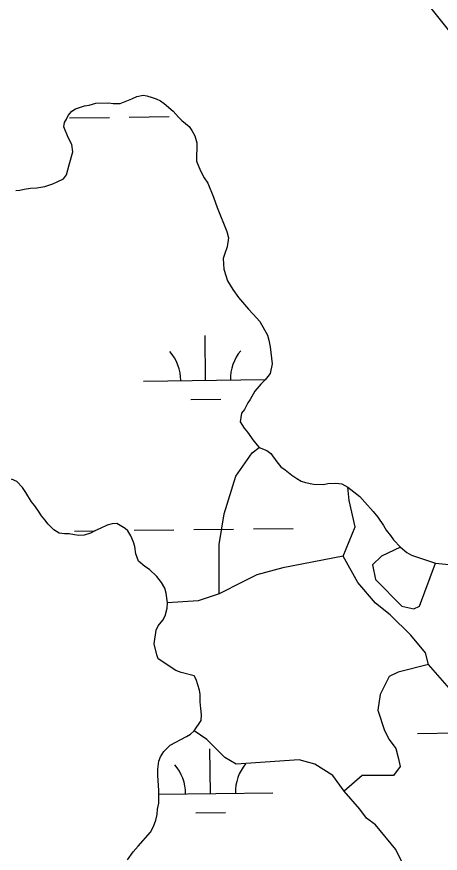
# Model space of a CAD drawing. Extents: x 3694830 to 3732949, y 415201 to 440970.
# Drawn here: x 3699180 to 3699521, y 424507 to 425181 of the extents above; entities that cross this region are included whole.
import ezdxf

# ---------------------------------------------------------------- set-up
doc = ezdxf.new("R2010")
doc.units = 0
for name, color, linetype in [('V-TOPO-SHOR', 7, 'Continuous'), ('V-UTIL-LINE', 7, 'Continuous'), ('V-WETL-SWMP', 7, 'Continuous')]:
    doc.layers.add(name, color=color, linetype=linetype)

msp = doc.modelspace()

# ---------------------------------------------------------------- linework, layer by layer
at = {"layer": 'V-TOPO-SHOR'}
for p, q in [((3699276.34, 425116.26), (3699281.43, 425117.34)), ((3699281.43, 425117.34), (3699284.54, 425116.9)), ((3699284.54, 425116.9), (3699288.81, 425115.66)), ((3699238.01, 425109.49), (3699243.49, 425110.96)), ((3699243.49, 425110.96), (3699254.03, 425111.17)), ((3699254.03, 425111.17), (3699257.53, 425110.72)), ((3699257.53, 425110.72), (3699262.99, 425110.63)), ((3699262.99, 425110.63), (3699272.41, 425114.37)), ((3699272.41, 425114.37), (3699276.34, 425116.26)), ((3699288.81, 425115.66), (3699291.9, 425114.43)), ((3699291.9, 425114.43), (3699295.39, 425112.82)), ((3699295.39, 425112.82), (3699298.47, 425110.81)), ((3699298.47, 425110.81), (3699305.77, 425104.45)), ((3699221.1, 425101.2), (3699224.28, 425104.66)), ((3699224.28, 425104.66), (3699227.04, 425106.56)), ((3699227.04, 425106.56), (3699234.49, 425108.77)), ((3699234.49, 425108.77), (3699238.01, 425109.49)), ((3699305.77, 425104.45), (3699309.98, 425099.7)), ((3699218.28, 425095.4), (3699219.88, 425098.1)), ((3699219.88, 425098.1), (3699221.1, 425101.2)), ((3699309.98, 425099.7), (3699312.67, 425096.93)), ((3699312.67, 425096.93), (3699318.43, 425092.15)), ((3699217.83, 425091.9), (3699218.28, 425095.4)), ((3699221.19, 425083.26), (3699217.83, 425091.9)), ((3699318.43, 425092.15), (3699320.72, 425088.99)), ((3699224.22, 425077.75), (3699221.19, 425083.26)), ((3699320.72, 425088.99), (3699322.99, 425084.66)), ((3699322.99, 425084.66), (3699324.84, 425079.17)), ((3699224.9, 425071.89), (3699224.22, 425077.75)), ((3699324.84, 425079.17), (3699324.59, 425064.36)), ((3699221.99, 425061.41), (3699224.9, 425071.89)), ((3699324.59, 425064.36), (3699327.58, 425056.51)), ((3699219.9, 425053.26), (3699221.99, 425061.41)), ((3699327.58, 425056.51), (3699330.61, 425051)), ((3699212.4, 425047.54), (3699217.51, 425050.18)), ((3699217.51, 425050.18), (3699219.9, 425053.26)), ((3699330.61, 425051), (3699333.65, 425046.66)), ((3699185.79, 425041.75), (3699190.87, 425042.44)), ((3699190.87, 425042.44), (3699195.94, 425042.75)), ((3699195.94, 425042.75), (3699202.59, 425043.8)), ((3699202.59, 425043.8), (3699208.86, 425046.04)), ((3699208.86, 425046.04), (3699212.4, 425047.54)), ((3699333.65, 425046.66), (3699338.14, 425035.28)), ((3699179.14, 425040.69), (3699182.26, 425041.03)), ((3699182.26, 425041.03), (3699185.79, 425041.75)), ((3699338.14, 425035.28), (3699341.12, 425027.04)), ((3699341.12, 425027.04), (3699348.98, 425007.8)), ((3699348.98, 425007.8), (3699350.07, 425002.71)), ((3699350.07, 425002.71), (3699349.16, 424995.32)), ((3699349.16, 424995.32), (3699347.12, 424989.89)), ((3699347.12, 424989.89), (3699345.89, 424986.01)), ((3699345.89, 424986.01), (3699346.52, 424977.43)), ((3699346.52, 424977.43), (3699349.48, 424968.02)), ((3699349.48, 424968.02), (3699353.65, 424960.93)), ((3699353.65, 424960.93), (3699358.22, 424954.61)), ((3699358.22, 424954.61), (3699366.25, 424945.12)), ((3699366.25, 424945.12), (3699370.09, 424941.15)), ((3699370.09, 424941.15), (3699375.44, 424935.21)), ((3699375.44, 424935.21), (3699381.5, 424924.19)), ((3699381.5, 424924.19), (3699382.6, 424920.28)), ((3699382.6, 424920.28), (3699383.68, 424914.8)), ((3699383.68, 424914.8), (3699385.4, 424901.12)), ((3699385.4, 424901.12), (3699383.71, 424893.35)), ((3699379.72, 424888.35), (3699376.15, 424884.9)), ((3699381.72, 424891.05), (3699379.72, 424888.35)), ((3699383.71, 424893.35), (3699381.72, 424891.05)), ((3699376.15, 424884.9), (3699371.38, 424879.13)), ((3699371.38, 424879.13), (3699367.76, 424872.56)), ((3699365.76, 424869.87), (3699362.94, 424864.46)), ((3699367.76, 424872.56), (3699365.76, 424869.87)), ((3699360.55, 424861.38), (3699359.65, 424854.37)), ((3699362.94, 424864.46), (3699360.55, 424861.38)), ((3699359.65, 424854.37), (3699362.69, 424849.25)), ((3699362.69, 424849.25), (3699365.36, 424846.09)), ((3699365.36, 424846.09), (3699370.7, 424838.98)), ((3699370.7, 424838.98), (3699374.9, 424833.84)), ((3699374.9, 424833.84), (3699381.1, 424831.4)), ((3699381.1, 424831.4), (3699384.18, 424829)), ((3699384.18, 424829), (3699389.14, 424822.29)), ((3699389.14, 424822.29), (3699392.19, 424818.34)), ((3699392.19, 424818.34), (3699395.66, 424815.94)), ((3699395.66, 424815.94), (3699401.04, 424811.56)), ((3699179.86, 424806.33), (3699175.61, 424808.35)), ((3699401.04, 424811.56), (3699405.28, 424808.76)), ((3699405.28, 424808.76), (3699408.76, 424806.75)), ((3699408.76, 424806.75), (3699412.25, 424805.52)), ((3699184.46, 424801.57), (3699179.86, 424806.33)), ((3699187.12, 424797.63), (3699184.46, 424801.57)), ((3699412.25, 424805.52), (3699418.47, 424804.25)), ((3699418.47, 424804.25), (3699426.65, 424804.11)), ((3699426.65, 424804.11), (3699430.17, 424804.83)), ((3699430.17, 424804.83), (3699436.42, 424805.12)), ((3699436.42, 424805.12), (3699441.48, 424804.64)), ((3699441.48, 424804.64), (3699446.11, 424801.83)), ((3699191.68, 424790.14), (3699187.12, 424797.63)), ((3699194.35, 424786.98), (3699191.68, 424790.14)), ((3699197.78, 424781.85), (3699194.35, 424786.98)), ((3699199.67, 424778.7), (3699197.78, 424781.85)), ((3699202.35, 424775.53), (3699199.67, 424778.7)), ((3699205.02, 424771.98), (3699202.35, 424775.53)), ((3699209.62, 424767.61), (3699205.02, 424771.98)), ((3699213.87, 424764.81), (3699209.62, 424767.61)), ((3699242.75, 424766.66), (3699239.21, 424764.77)), ((3699247.07, 424768.54), (3699242.75, 424766.66)), ((3699252.58, 424771.18), (3699247.07, 424768.54)), ((3699256.49, 424772.28), (3699252.58, 424771.18)), ((3699260.4, 424772.6), (3699256.49, 424772.28)), ((3699266.96, 424768.59), (3699260.4, 424772.6)), ((3699269.27, 424766.61), (3699266.96, 424768.59)), ((3699271.54, 424762.67), (3699269.27, 424766.61)), ((3699218.15, 424764.35), (3699213.87, 424764.81)), ((3699222.04, 424764.28), (3699218.15, 424764.35)), ((3699226.32, 424763.43), (3699222.04, 424764.28)), ((3699229.82, 424762.98), (3699226.32, 424763.43)), ((3699234.12, 424763.3), (3699229.82, 424762.98)), ((3699239.21, 424764.77), (3699234.12, 424763.3)), ((3699273.79, 424757.56), (3699271.54, 424762.67)), ((3699274.9, 424754.03), (3699273.79, 424757.56)), ((3699275.58, 424748.17), (3699274.9, 424754.03)), ((3699488.58, 424753.55), (3699493.57, 424749.17)), ((3699277.82, 424742.29), (3699275.58, 424748.17)), ((3699493.57, 424749.17), (3699497.44, 424747.16)), ((3699497.44, 424747.16), (3699516.82, 424740.59)), ((3699282.82, 424737.91), (3699277.82, 424742.29)), ((3699286.68, 424735.51), (3699282.82, 424737.91)), ((3699292.43, 424729.95), (3699286.68, 424735.51)), ((3699296.25, 424725.21), (3699292.43, 424729.95)), ((3699298.9, 424720.48), (3699296.25, 424725.21)), ((3699300.01, 424716.57), (3699298.9, 424720.48)), ((3699301.04, 424708.75), (3699300.01, 424716.57)), ((3699300.97, 424704.46), (3699301.04, 424708.75)), ((3699299.31, 424698.25), (3699300.97, 424704.46)), ((3699293.71, 424690.16), (3699297.3, 424694.77)), ((3699297.3, 424694.77), (3699299.31, 424698.25)), ((3699290.35, 424675.79), (3699292.09, 424686.67)), ((3699292.09, 424686.67), (3699293.71, 424690.16)), ((3699292.54, 424666.78), (3699290.35, 424675.79)), ((3699293.65, 424663.64), (3699292.54, 424666.78)), ((3699307.92, 424654.43), (3699293.65, 424663.64)), ((3699312.19, 424652.8), (3699307.92, 424654.43)), ((3699322.67, 424649.89), (3699312.19, 424652.8)), ((3699324.18, 424647.14), (3699322.67, 424649.89)), ((3699326.76, 424638.52), (3699324.18, 424647.14)), ((3699327.48, 424635), (3699326.76, 424638.52)), ((3699327.38, 424629.15), (3699327.48, 424635)), ((3699328.07, 424623.68), (3699327.38, 424629.15)), ((3699328.38, 424618.6), (3699328.07, 424623.68)), ((3699328.3, 424613.93), (3699328.38, 424618.6)), ((3699322.7, 424605.83), (3699328.3, 424613.93)), ((3699319.54, 424603.16), (3699322.7, 424605.83)), ((3699303.4, 424594.07), (3699316.39, 424601.26)), ((3699316.39, 424601.26), (3699319.54, 424603.16)), ((3699298.24, 424589.09), (3699303.4, 424594.07)), ((3699294.21, 424581.36), (3699295.44, 424584.85)), ((3699295.44, 424584.85), (3699298.24, 424589.09)), ((3699293.32, 424574.74), (3699294.21, 424581.36)), ((3699293.24, 424569.68), (3699293.32, 424574.74)), ((3699294.2, 424557.57), (3699293.24, 424569.68)), ((3699294.03, 424547.44), (3699294.2, 424557.57)), ((3699293.17, 424542.77), (3699294.03, 424547.44)), ((3699291.85, 424533.83), (3699292.71, 424538.49)), ((3699292.71, 424538.49), (3699293.17, 424542.77)), ((3699289.82, 424528.79), (3699291.85, 424533.83)), ((3699277.46, 424513.01), (3699287.4, 424524.15)), ((3699287.4, 424524.15), (3699289.82, 424528.79)), ((3699273.48, 424508.4), (3699277.46, 424513.01)), ((3699269.08, 424501.84), (3699273.48, 424508.4))]:
    msp.add_line(p, q, dxfattribs=at)
for points in [[(3699342.81, 424716.1), (3699342.81, 424755.84), (3699346.6, 424780.44), (3699356.06, 424810.72), (3699369.31, 424829.64), (3699369.31, 424829.64), (3699374.9, 424833.84)], [(3699664.36, 424500.95), (3699664.36, 424522.18), (3699664.36, 424538.7), (3699664.36, 424559.93), (3699657.28, 424571.73), (3699650.2, 424574.09), (3699638.4, 424585.89), (3699614.81, 424600.04), (3699603.01, 424595.32), (3699572.34, 424592.96), (3699562.9, 424604.76), (3699536.95, 424621.28), (3699529.87, 424637.79), (3699511, 424659.03), (3699508.64, 424668.46), (3699496.84, 424682.62), (3699480.32, 424699.14), (3699468.53, 424708.57), (3699454.37, 424725.09), (3699442.57, 424746.32), (3699452.01, 424769.92), (3699447.29, 424791.15), (3699446.11, 424801.83)], [(3699488.58, 424753.55), (3699473.25, 424746.32), (3699466.17, 424739.25), (3699468.53, 424727.45), (3699489.76, 424706.21), (3699499.2, 424703.85), (3699503.92, 424706.21), (3699516.82, 424740.59)], [(3699442.57, 424746.32), (3699393.9, 424736.92), (3699373.09, 424731.24), (3699361.74, 424725.56), (3699342.81, 424716.1), (3699325.78, 424710.42), (3699301.04, 424708.75)], [(3699511, 424659.03), (3699486.61, 424653.01), (3699479.38, 424649.39), (3699472.14, 424634.92), (3699470.34, 424622.26), (3699475.76, 424605.99), (3699479.38, 424598.75), (3699484.8, 424591.52), (3699486.61, 424584.29), (3699488.42, 424577.05), (3699483, 424569.82), (3699470.34, 424569.82), (3699457.68, 424569.82), (3699443.21, 424557.16)], [(3699490.23, 424499.29), (3699484.8, 424510.14), (3699468.53, 424530.03), (3699461.29, 424535.46), (3699455.87, 424542.69), (3699443.21, 424557.16), (3699434.17, 424569.82), (3699419.7, 424578.86), (3699407.04, 424582.48), (3699356.4, 424578.86), (3699347.36, 424584.29), (3699332.89, 424598.75), (3699322.7, 424605.83)]]:
    msp.add_lwpolyline(points, dxfattribs=at)
at = {"layer": 'V-UTIL-LINE'}
msp.add_lwpolyline([(3698993.62, 425837.34), (3700191.72, 424338.19), (3700626.5, 423773.27), (3703781.51, 421275.28), (3704474.98, 420680.93)], dxfattribs=at)
at = {"layer": 'V-WETL-SWMP'}
for p, q in [((3699276.34, 425116.26), (3699281.43, 425117.34)), ((3699281.43, 425117.34), (3699284.54, 425116.9)), ((3699284.54, 425116.9), (3699288.81, 425115.66)), ((3699238.01, 425109.49), (3699243.49, 425110.96)), ((3699243.49, 425110.96), (3699254.03, 425111.17)), ((3699254.03, 425111.17), (3699257.53, 425110.72)), ((3699257.53, 425110.72), (3699262.99, 425110.63)), ((3699262.99, 425110.63), (3699272.41, 425114.37)), ((3699272.41, 425114.37), (3699276.34, 425116.26)), ((3699288.81, 425115.66), (3699291.9, 425114.43)), ((3699291.9, 425114.43), (3699295.39, 425112.82)), ((3699295.39, 425112.82), (3699298.47, 425110.81)), ((3699298.47, 425110.81), (3699305.77, 425104.45)), ((3699221.1, 425101.2), (3699224.28, 425104.66)), ((3699224.28, 425104.66), (3699227.04, 425106.56)), ((3699227.04, 425106.56), (3699234.49, 425108.77)), ((3699234.49, 425108.77), (3699238.01, 425109.49)), ((3699305.77, 425104.45), (3699309.98, 425099.7)), ((3699218.28, 425095.4), (3699219.88, 425098.1)), ((3699219.88, 425098.1), (3699221.1, 425101.2)), ((3699222.39, 425099.21), (3699254.39, 425099.59)), ((3699270.39, 425099.78), (3699302.39, 425100.17)), ((3699309.98, 425099.7), (3699312.67, 425096.93)), ((3699312.67, 425096.93), (3699318.43, 425092.15)), ((3699217.83, 425091.9), (3699218.28, 425095.4)), ((3699221.19, 425083.26), (3699217.83, 425091.9)), ((3699318.43, 425092.15), (3699320.72, 425088.99)), ((3699224.22, 425077.75), (3699221.19, 425083.26)), ((3699320.72, 425088.99), (3699322.99, 425084.66)), ((3699322.99, 425084.66), (3699324.84, 425079.17)), ((3699224.9, 425071.89), (3699224.22, 425077.75)), ((3699324.84, 425079.17), (3699324.59, 425064.36)), ((3699221.99, 425061.41), (3699224.9, 425071.89)), ((3699324.59, 425064.36), (3699327.58, 425056.51)), ((3699219.9, 425053.26), (3699221.99, 425061.41)), ((3699327.58, 425056.51), (3699330.61, 425051)), ((3699212.4, 425047.54), (3699217.51, 425050.18)), ((3699217.51, 425050.18), (3699219.9, 425053.26)), ((3699330.61, 425051), (3699333.65, 425046.66)), ((3699185.79, 425041.75), (3699190.87, 425042.44)), ((3699190.87, 425042.44), (3699195.94, 425042.75)), ((3699195.94, 425042.75), (3699202.59, 425043.8)), ((3699202.59, 425043.8), (3699208.86, 425046.04)), ((3699208.86, 425046.04), (3699212.4, 425047.54)), ((3699333.65, 425046.66), (3699338.14, 425035.28)), ((3699179.14, 425040.69), (3699182.26, 425041.03)), ((3699182.26, 425041.03), (3699185.79, 425041.75)), ((3699338.14, 425035.28), (3699341.12, 425027.04)), ((3699341.12, 425027.04), (3699348.98, 425007.8)), ((3699348.98, 425007.8), (3699350.07, 425002.71)), ((3699350.07, 425002.71), (3699349.16, 424995.32)), ((3699349.16, 424995.32), (3699347.12, 424989.89)), ((3699347.12, 424989.89), (3699345.89, 424986.01)), ((3699345.89, 424986.01), (3699346.52, 424977.43)), ((3699346.52, 424977.43), (3699349.48, 424968.02)), ((3699349.48, 424968.02), (3699353.65, 424960.93)), ((3699353.65, 424960.93), (3699358.22, 424954.61)), ((3699358.22, 424954.61), (3699366.25, 424945.12)), ((3699366.25, 424945.12), (3699370.09, 424941.15)), ((3699370.09, 424941.15), (3699375.44, 424935.21)), ((3699375.44, 424935.21), (3699381.5, 424924.19)), ((3699331.76, 424887.9), (3699331.33, 424923.89)), ((3699381.5, 424924.19), (3699382.6, 424920.28)), ((3699382.6, 424920.28), (3699383.68, 424914.8)), ((3699383.68, 424914.8), (3699385.4, 424901.12)), ((3699385.4, 424901.12), (3699383.71, 424893.35)), ((3699281.77, 424887.3), (3699379.81, 424888.47)), ((3699379.72, 424888.35), (3699376.15, 424884.9)), ((3699381.72, 424891.05), (3699379.72, 424888.35)), ((3699383.71, 424893.35), (3699381.72, 424891.05)), ((3699376.15, 424884.9), (3699371.38, 424879.13)), ((3699371.38, 424879.13), (3699367.76, 424872.56)), ((3699319.95, 424872.32), (3699343.95, 424872.61)), ((3699365.76, 424869.87), (3699362.94, 424864.46)), ((3699367.76, 424872.56), (3699365.76, 424869.87)), ((3699360.55, 424861.38), (3699359.65, 424854.37)), ((3699362.94, 424864.46), (3699360.55, 424861.38)), ((3699359.65, 424854.37), (3699362.69, 424849.25)), ((3699362.69, 424849.25), (3699365.36, 424846.09)), ((3699365.36, 424846.09), (3699370.7, 424838.98)), ((3699370.7, 424838.98), (3699374.9, 424833.84)), ((3699374.9, 424833.84), (3699381.1, 424831.4)), ((3699381.1, 424831.4), (3699384.18, 424829)), ((3699384.18, 424829), (3699389.14, 424822.29)), ((3699389.14, 424822.29), (3699392.19, 424818.34)), ((3699392.19, 424818.34), (3699395.66, 424815.94)), ((3699395.66, 424815.94), (3699401.04, 424811.56)), ((3699179.86, 424806.33), (3699175.61, 424808.35)), ((3699401.04, 424811.56), (3699405.28, 424808.76)), ((3699405.28, 424808.76), (3699408.76, 424806.75)), ((3699408.76, 424806.75), (3699412.25, 424805.52)), ((3699184.46, 424801.57), (3699179.86, 424806.33)), ((3699187.12, 424797.63), (3699184.46, 424801.57)), ((3699412.25, 424805.52), (3699418.47, 424804.25)), ((3699418.47, 424804.25), (3699426.65, 424804.11)), ((3699426.65, 424804.11), (3699430.17, 424804.83)), ((3699430.17, 424804.83), (3699436.42, 424805.12)), ((3699436.42, 424805.12), (3699441.48, 424804.64)), ((3699441.48, 424804.64), (3699446.11, 424801.83)), ((3699446.11, 424801.83), (3699455.73, 424794.26)), ((3699191.68, 424790.14), (3699187.12, 424797.63)), ((3699455.73, 424794.26), (3699459.95, 424789.9)), ((3699194.35, 424786.98), (3699191.68, 424790.14)), ((3699197.78, 424781.85), (3699194.35, 424786.98)), ((3699459.95, 424789.9), (3699466.45, 424782.38)), ((3699199.67, 424778.7), (3699197.78, 424781.85)), ((3699466.45, 424782.38), (3699470.27, 424777.64)), ((3699202.35, 424775.53), (3699199.67, 424778.7)), ((3699205.02, 424771.98), (3699202.35, 424775.53)), ((3699470.27, 424777.64), (3699474.83, 424770.93)), ((3699209.62, 424767.61), (3699205.02, 424771.98)), ((3699213.87, 424764.81), (3699209.62, 424767.61)), ((3699226.36, 424766.56), (3699242.97, 424766.76)), ((3699242.75, 424766.66), (3699239.21, 424764.77)), ((3699247.07, 424768.54), (3699242.75, 424766.66)), ((3699252.58, 424771.18), (3699247.07, 424768.54)), ((3699256.49, 424772.28), (3699252.58, 424771.18)), ((3699260.4, 424772.6), (3699256.49, 424772.28)), ((3699266.96, 424768.59), (3699260.4, 424772.6)), ((3699269.27, 424766.61), (3699266.96, 424768.59)), ((3699271.54, 424762.67), (3699269.27, 424766.61)), ((3699274.36, 424767.13), (3699306.35, 424767.51)), ((3699322.35, 424767.71), (3699354.35, 424768.09)), ((3699370.35, 424768.28), (3699402.35, 424768.66)), ((3699474.83, 424770.93), (3699477.11, 424767.39)), ((3699477.11, 424767.39), (3699480.55, 424763.04)), ((3699218.15, 424764.35), (3699213.87, 424764.81)), ((3699222.04, 424764.28), (3699218.15, 424764.35)), ((3699226.32, 424763.43), (3699222.04, 424764.28)), ((3699229.82, 424762.98), (3699226.32, 424763.43)), ((3699234.12, 424763.3), (3699229.82, 424762.98)), ((3699239.21, 424764.77), (3699234.12, 424763.3)), ((3699273.79, 424757.56), (3699271.54, 424762.67)), ((3699480.55, 424763.04), (3699482.83, 424759.49)), ((3699482.83, 424759.49), (3699488.58, 424753.55)), ((3699274.9, 424754.03), (3699273.79, 424757.56)), ((3699275.58, 424748.17), (3699274.9, 424754.03)), ((3699488.58, 424753.55), (3699493.57, 424749.17)), ((3699277.82, 424742.29), (3699275.58, 424748.17)), ((3699493.57, 424749.17), (3699497.44, 424747.16)), ((3699497.44, 424747.16), (3699516.82, 424740.59)), ((3699282.82, 424737.91), (3699277.82, 424742.29)), ((3699516.82, 424740.59), (3699535.12, 424738.72)), ((3699286.68, 424735.51), (3699282.82, 424737.91)), ((3699292.43, 424729.95), (3699286.68, 424735.51)), ((3699296.25, 424725.21), (3699292.43, 424729.95)), ((3699298.9, 424720.48), (3699296.25, 424725.21)), ((3699300.01, 424716.57), (3699298.9, 424720.48)), ((3699301.04, 424708.75), (3699300.01, 424716.57)), ((3699300.97, 424704.46), (3699301.04, 424708.75)), ((3699299.31, 424698.25), (3699300.97, 424704.46)), ((3699293.71, 424690.16), (3699297.3, 424694.77)), ((3699297.3, 424694.77), (3699299.31, 424698.25)), ((3699290.35, 424675.79), (3699292.09, 424686.67)), ((3699292.09, 424686.67), (3699293.71, 424690.16)), ((3699292.54, 424666.78), (3699290.35, 424675.79)), ((3699293.65, 424663.64), (3699292.54, 424666.78)), ((3699307.92, 424654.43), (3699293.65, 424663.64)), ((3699312.19, 424652.8), (3699307.92, 424654.43)), ((3699322.67, 424649.89), (3699312.19, 424652.8)), ((3699324.18, 424647.14), (3699322.67, 424649.89)), ((3699326.76, 424638.52), (3699324.18, 424647.14)), ((3699327.48, 424635), (3699326.76, 424638.52)), ((3699327.38, 424629.15), (3699327.48, 424635)), ((3699328.07, 424623.68), (3699327.38, 424629.15)), ((3699328.38, 424618.6), (3699328.07, 424623.68)), ((3699328.3, 424613.93), (3699328.38, 424618.6)), ((3699322.7, 424605.83), (3699328.3, 424613.93)), ((3699319.54, 424603.16), (3699322.7, 424605.83)), ((3699303.4, 424594.07), (3699316.39, 424601.26)), ((3699316.39, 424601.26), (3699319.54, 424603.16)), ((3699502.23, 424603.66), (3699534.23, 424604.05)), ((3699298.24, 424589.09), (3699303.4, 424594.07)), ((3699335.73, 424555.25), (3699335.3, 424591.24)), ((3699294.21, 424581.36), (3699295.44, 424584.85)), ((3699295.44, 424584.85), (3699298.24, 424589.09)), ((3699293.32, 424574.74), (3699294.21, 424581.36)), ((3699293.24, 424569.68), (3699293.32, 424574.74)), ((3699294.2, 424557.57), (3699293.24, 424569.68)), ((3699294.03, 424547.44), (3699294.2, 424557.57)), ((3699294.15, 424554.75), (3699385.73, 424555.84)), ((3699293.17, 424542.77), (3699294.03, 424547.44)), ((3699291.85, 424533.83), (3699292.71, 424538.49)), ((3699292.71, 424538.49), (3699293.17, 424542.77)), ((3699323.92, 424539.67), (3699347.92, 424539.96)), ((3699289.82, 424528.79), (3699291.85, 424533.83)), ((3699277.46, 424513.01), (3699287.4, 424524.15)), ((3699287.4, 424524.15), (3699289.82, 424528.79)), ((3699273.48, 424508.4), (3699277.46, 424513.01)), ((3699269.08, 424501.84), (3699273.48, 424508.4))]:
    msp.add_line(p, q, dxfattribs=at)
for centre, start, end in [((3699276.52, 424887.71), 359.91153, 41.45519), ((3699387, 424889.03), 139.91153, 181.45518), ((3699280.49, 424555.06), 359.91153, 41.45519), ((3699390.97, 424556.38), 139.91153, 181.45518)]:
    msp.add_arc(centre, 35.25, start, end, dxfattribs=at)

doc.saveas('drawing.dxf')
